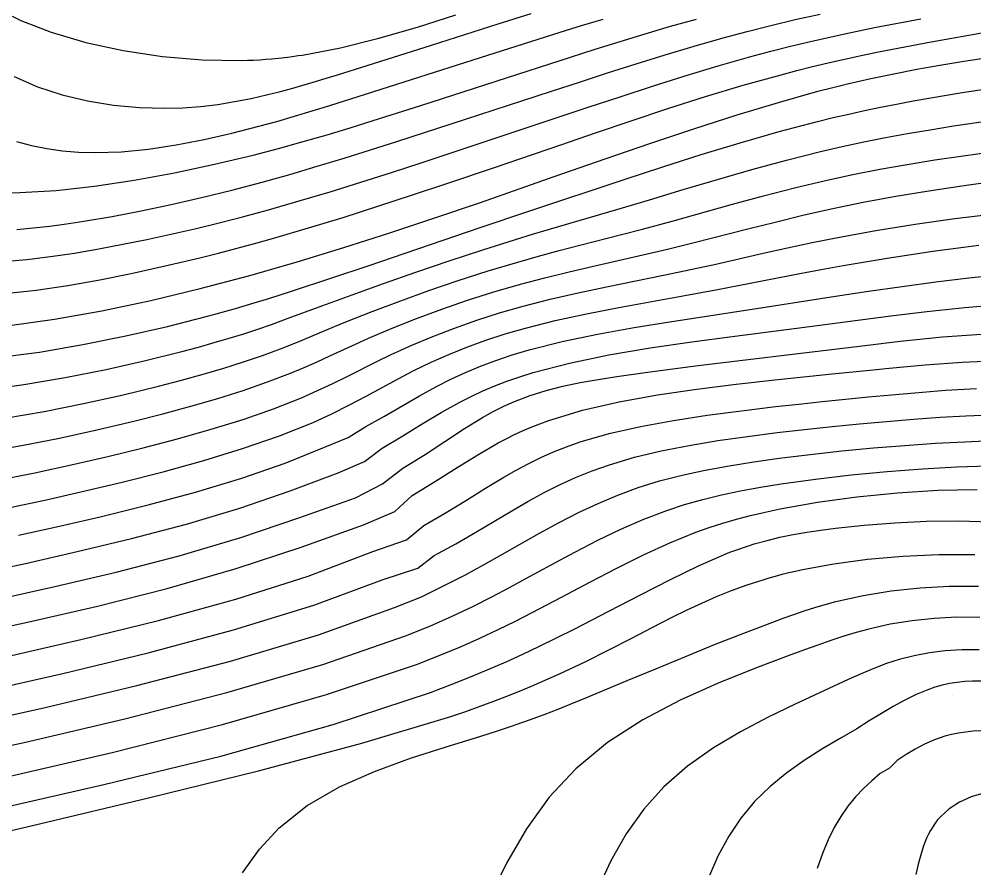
# Model space of a CAD drawing. Extents: x 2356077 to 2359823, y 225951 to 227822.
# Drawn here: x 2356687.5 to 2356762.2, y 227549.8 to 227616.2 of the extents above; entities that cross this region are included whole.
import ezdxf

# ---------------------------------------------------------------- set-up
doc = ezdxf.new("R2010")
doc.units = 0
for name, color, linetype in [('DTM Contours Major', 7, 'Continuous'), ('DTM Contours Minor', 7, 'Continuous'), ('PH Exist DTM Point', 7, 'Continuous')]:
    doc.layers.add(name, color=color, linetype=linetype)

msp = doc.modelspace()

# ---------------------------------------------------------------- linework, layer by layer
at = {"layer": 'DTM Contours Major'}
for points in [[(2356687.144, 227611.679), (2356688.968, 227610.886), (2356690.898, 227610.255), (2356692.895, 227609.778), (2356694.923, 227609.449), (2356696.944, 227609.259), (2356698.919, 227609.203), (2356700.337, 227609.243), (2356701.715, 227609.346), (2356703.063, 227609.506), (2356704.387, 227609.717), (2356705.694, 227609.974), (2356706.991, 227610.271), (2356707.866, 227610.491), (2356708.746, 227610.727), (2356709.636, 227610.977), (2356710.542, 227611.242), (2356711.469, 227611.521), (2356712.424, 227611.813), (2356714.761, 227612.542), (2356719.792, 227614.141), (2356722.398, 227614.971), (2356725.006, 227615.795), (2356727.571, 227616.594)], [(2356686.428, 227594.719), (2356688.875, 227594.994), (2356691.356, 227595.364), (2356693.842, 227595.807), (2356696.304, 227596.302), (2356698.713, 227596.83), (2356700.202, 227597.173), (2356701.669, 227597.525), (2356703.125, 227597.887), (2356704.581, 227598.264), (2356706.048, 227598.66), (2356707.538, 227599.076), (2356710.17, 227599.847), (2356712.865, 227600.674), (2356715.588, 227601.539), (2356718.302, 227602.425), (2356720.972, 227603.314), (2356724.63, 227604.551), (2356729.899, 227606.355), (2356732.595, 227607.28), (2356735.392, 227608.228), (2356738.265, 227609.177), (2356741.192, 227610.107), (2356744.147, 227610.997), (2356747.107, 227611.824), (2356748.332, 227612.144), (2356749.562, 227612.453), (2356750.807, 227612.75), (2356752.076, 227613.04), (2356753.377, 227613.324), (2356754.72, 227613.603), (2356758.859, 227614.398), (2356763.256, 227615.168)], [(2356684.838, 227582.358), (2356687.735, 227582.844), (2356690.685, 227583.422), (2356693.628, 227584.065), (2356696.502, 227584.748), (2356698.78, 227585.324), (2356700.968, 227585.914), (2356703.063, 227586.522), (2356705.064, 227587.153), (2356706.967, 227587.813), (2356708.77, 227588.505), (2356709.815, 227588.942), (2356710.833, 227589.389), (2356711.836, 227589.844), (2356713.841, 227590.765), (2356714.867, 227591.225), (2356716.698, 227592.005), (2356718.606, 227592.765), (2356720.578, 227593.497), (2356722.601, 227594.194), (2356724.663, 227594.849), (2356726.752, 227595.454), (2356728.639, 227595.953), (2356730.538, 227596.418), (2356732.447, 227596.863), (2356736.297, 227597.738), (2356738.237, 227598.194), (2356740.312, 227598.704), (2356744.514, 227599.774), (2356746.651, 227600.311), (2356748.818, 227600.834), (2356751.019, 227601.333), (2356753.533, 227601.85), (2356756.083, 227602.323), (2356758.658, 227602.754), (2356761.245, 227603.144), (2356763.831, 227603.494)], [(2356685.869, 227570.847), (2356690.339, 227571.833), (2356695.131, 227572.965), (2356700.044, 227574.24), (2356704.874, 227575.654), (2356709.417, 227577.205), (2356713.831, 227578.759), (2356715.947, 227579.85), (2356717.544, 227581.072), (2356719.289, 227582.159), (2356722.371, 227584.174), (2356723.78, 227585.041), (2356724.198, 227585.279), (2356724.614, 227585.506), (2356725.028, 227585.72), (2356725.443, 227585.923), (2356725.86, 227586.115), (2356726.28, 227586.296), (2356727.497, 227586.757), (2356728.754, 227587.146), (2356730.057, 227587.476), (2356731.408, 227587.76), (2356732.813, 227588.012), (2356734.276, 227588.242), (2356736.309, 227588.534), (2356738.435, 227588.816), (2356740.635, 227589.091), (2356748.442, 227590.031), (2356753.247, 227590.622), (2356756.416, 227590.995), (2356759.742, 227591.331), (2356763.151, 227591.575)], [(2356680.767, 227558.095), (2356687.945, 227559.642), (2356695.804, 227561.487), (2356703.771, 227563.548), (2356711.273, 227565.737), (2356717.738, 227567.969), (2356719.653, 227568.743), (2356721.399, 227569.51), (2356723.001, 227570.268), (2356724.487, 227571.015), (2356725.883, 227571.75), (2356727.215, 227572.471), (2356729.129, 227573.513), (2356730.981, 227574.507), (2356732.793, 227575.443), (2356734.583, 227576.308), (2356736.374, 227577.092), (2356738.185, 227577.782), (2356739.572, 227578.235), (2356740.991, 227578.636), (2356742.449, 227578.991), (2356743.953, 227579.309), (2356745.512, 227579.595), (2356747.132, 227579.857), (2356749.809, 227580.231), (2356752.588, 227580.557), (2356755.398, 227580.827), (2356758.166, 227581.037), (2356760.822, 227581.181), (2356763.296, 227581.252)], [(2356762.662, 227569.421), (2356760.855, 227569.426), (2356759.086, 227569.338), (2356757.352, 227569.156), (2356755.65, 227568.879), (2356753.977, 227568.506), (2356752.992, 227568.239), (2356752.007, 227567.94), (2356751.012, 227567.612), (2356749.998, 227567.258), (2356748.955, 227566.881), (2356747.874, 227566.483), (2356745.118, 227565.45), (2356742.197, 227564.281), (2356739.221, 227562.944), (2356736.299, 227561.405), (2356733.54, 227559.632), (2356731.053, 227557.594), (2356728.989, 227555.361), (2356727.21, 227552.886), (2356725.646, 227550.204), (2356724.226, 227547.35)]]:
    msp.add_lwpolyline(points, dxfattribs=at)
at = {"layer": 'DTM Contours Minor'}
for points in [[(2356685.787, 227602.605), (2356687.601, 227602.613), (2356690.423, 227602.778), (2356693.429, 227603.109), (2356696.545, 227603.577), (2356699.699, 227604.156), (2356702.819, 227604.819), (2356705.832, 227605.539), (2356707.829, 227606.059), (2356709.753, 227606.591), (2356711.616, 227607.133), (2356713.432, 227607.682), (2356715.212, 227608.237), (2356718.946, 227609.425), (2356724.827, 227611.322), (2356730.657, 227613.205), (2356732.587, 227613.821), (2356734.531, 227614.429), (2356736.493, 227615.026), (2356738.479, 227615.608), (2356740.493, 227616.173)], [(2356686.292, 227597.223), (2356688.139, 227597.382), (2356690.002, 227597.606), (2356691.876, 227597.886), (2356693.761, 227598.211), (2356695.653, 227598.571), (2356697.522, 227598.952), (2356699.397, 227599.358), (2356701.284, 227599.791), (2356703.185, 227600.253), (2356705.103, 227600.746), (2356707.041, 227601.271), (2356709.436, 227601.955), (2356711.848, 227602.677), (2356714.256, 227603.425), (2356716.641, 227604.186), (2356718.984, 227604.948), (2356724.061, 227606.622), (2356729.616, 227608.47), (2356732.032, 227609.276), (2356734.519, 227610.099), (2356737.055, 227610.923), (2356739.62, 227611.731), (2356742.19, 227612.507), (2356744.745, 227613.234), (2356746.299, 227613.651), (2356747.854, 227614.047), (2356749.426, 227614.426), (2356751.032, 227614.792), (2356752.687, 227615.148), (2356754.406, 227615.499), (2356758.032, 227616.188)], [(2356686.996, 227616.395), (2356687.685, 227616.065), (2356690.052, 227615.137), (2356692.747, 227614.346), (2356695.673, 227613.71), (2356698.738, 227613.25), (2356701.846, 227612.986), (2356704.903, 227612.937), (2356705.388, 227612.951), (2356705.869, 227612.971), (2356706.347, 227612.997), (2356706.823, 227613.029), (2356707.297, 227613.068), (2356708.09, 227613.146), (2356708.728, 227613.223), (2356709.368, 227613.31), (2356709.688, 227613.358), (2356712.665, 227613.922), (2356715.675, 227614.67), (2356718.692, 227615.549), (2356721.69, 227616.509)], [(2356687.341, 227606.604), (2356688.506, 227606.297), (2356689.702, 227606.057), (2356690.929, 227605.884), (2356692.191, 227605.778), (2356693.488, 227605.739), (2356695.546, 227605.807), (2356697.667, 227606.014), (2356699.827, 227606.336), (2356702.001, 227606.754), (2356704.162, 227607.246), (2356706.287, 227607.79), (2356707.692, 227608.178), (2356709.078, 227608.58), (2356710.455, 227608.994), (2356711.831, 227609.42), (2356714.617, 227610.305), (2356723.605, 227613.179), (2356728.129, 227614.61), (2356729.829, 227615.142), (2356731.516, 227615.662), (2356733.203, 227616.172)], [(2356687.363, 227599.738), (2356688.639, 227599.847), (2356689.934, 227599.99), (2356691.253, 227600.166), (2356692.604, 227600.37), (2356694.811, 227600.747), (2356697.091, 227601.186), (2356699.424, 227601.679), (2356701.789, 227602.222), (2356704.164, 227602.807), (2356706.529, 227603.431), (2356708.696, 227604.036), (2356710.834, 227604.663), (2356712.943, 227605.304), (2356715.021, 227605.954), (2356717.066, 227606.606), (2356722.449, 227608.346), (2356729.168, 227610.535), (2356731.34, 227611.245), (2356733.548, 227611.961), (2356735.785, 227612.674), (2356738.043, 227613.374), (2356740.315, 227614.052), (2356742.595, 227614.699), (2356744.45, 227615.197), (2356746.321, 227615.671), (2356748.22, 227616.125), (2356750.164, 227616.564)], [(2356686.776, 227592.225), (2356690.304, 227592.71), (2356694.01, 227593.372), (2356697.832, 227594.182), (2356701.707, 227595.114), (2356705.574, 227596.138), (2356709.289, 227597.202), (2356712.939, 227598.315), (2356716.527, 227599.464), (2356720.054, 227600.638), (2356723.524, 227601.823), (2356729.373, 227603.856), (2356733.355, 227605.24), (2356736.851, 227606.438), (2356740.303, 227607.592), (2356743.671, 227608.676), (2356746.911, 227609.662), (2356749.981, 227610.525), (2356751.154, 227610.83), (2356752.301, 227611.113), (2356754.123, 227611.529), (2356755.92, 227611.903), (2356757.717, 227612.244), (2356759.535, 227612.563), (2356761.398, 227612.868), (2356763.328, 227613.171)], [(2356685.801, 227589.716), (2356689.121, 227590.154), (2356692.514, 227590.732), (2356695.882, 227591.411), (2356699.13, 227592.154), (2356702.159, 227592.923), (2356702.941, 227593.134), (2356703.702, 227593.345), (2356704.448, 227593.557), (2356705.907, 227593.986), (2356707.066, 227594.342), (2356708.832, 227594.902), (2356711.987, 227595.939), (2356714.817, 227596.891), (2356723.585, 227599.881), (2356727.383, 227601.161), (2356734.912, 227603.652), (2356737.86, 227604.617), (2356740.869, 227605.577), (2356743.909, 227606.506), (2356746.953, 227607.38), (2356749.973, 227608.175), (2356751.19, 227608.471), (2356752.407, 227608.751), (2356753.632, 227609.02), (2356754.875, 227609.278), (2356756.145, 227609.529), (2356757.449, 227609.775), (2356761.276, 227610.436), (2356765.322, 227611.043)], [(2356684.733, 227587.184), (2356687.906, 227587.607), (2356691.143, 227588.156), (2356694.345, 227588.795), (2356697.414, 227589.487), (2356700.252, 227590.193), (2356701.555, 227590.541), (2356702.789, 227590.887), (2356703.966, 227591.234), (2356705.098, 227591.586), (2356706.198, 227591.946), (2356707.279, 227592.317), (2356708.583, 227592.786), (2356711.288, 227593.792), (2356713.575, 227594.632), (2356716.018, 227595.508), (2356718.566, 227596.4), (2356721.171, 227597.285), (2356723.782, 227598.143), (2356726.351, 227598.952), (2356727.682, 227599.357), (2356728.997, 227599.747), (2356734.268, 227601.284), (2356736.825, 227602.049), (2356739.455, 227602.841), (2356742.133, 227603.639), (2356744.834, 227604.419), (2356747.532, 227605.156), (2356750.203, 227605.829), (2356751.897, 227606.218), (2356753.585, 227606.577), (2356755.284, 227606.91), (2356757.007, 227607.224), (2356758.773, 227607.523), (2356760.596, 227607.815), (2356763.863, 227608.299)], [(2356686.413, 227584.991), (2356689.488, 227585.51), (2356692.571, 227586.12), (2356695.58, 227586.789), (2356698.436, 227587.484), (2356700.227, 227587.951), (2356701.924, 227588.421), (2356703.537, 227588.897), (2356705.078, 227589.385), (2356706.556, 227589.89), (2356707.982, 227590.415), (2356708.826, 227590.745), (2356709.663, 227591.083), (2356712.201, 227592.139), (2356713.082, 227592.502), (2356715.138, 227593.319), (2356717.309, 227594.14), (2356719.565, 227594.951), (2356721.874, 227595.739), (2356724.206, 227596.488), (2356726.529, 227597.186), (2356728.157, 227597.643), (2356729.773, 227598.076), (2356731.385, 227598.495), (2356734.63, 227599.329), (2356736.279, 227599.762), (2356738.587, 227600.389), (2356743.326, 227601.706), (2356745.737, 227602.36), (2356748.165, 227602.985), (2356750.598, 227603.566), (2356752.713, 227604.022), (2356754.836, 227604.436), (2356756.974, 227604.814), (2356759.139, 227605.161), (2356761.34, 227605.483), (2356763.586, 227605.786)], [(2356685.954, 227580.172), (2356688.757, 227580.715), (2356691.611, 227581.328), (2356694.474, 227581.99), (2356697.23, 227582.666), (2356699.928, 227583.372), (2356702.543, 227584.113), (2356705.048, 227584.893), (2356707.417, 227585.716), (2356709.624, 227586.586), (2356710.876, 227587.137), (2356712.074, 227587.701), (2356713.234, 227588.271), (2356715.501, 227589.405), (2356716.64, 227589.957), (2356718.238, 227590.684), (2356719.881, 227591.375), (2356721.573, 227592.028), (2356723.314, 227592.64), (2356725.107, 227593.212), (2356726.952, 227593.74), (2356729.071, 227594.28), (2356731.242, 227594.778), (2356733.453, 227595.247), (2356737.93, 227596.157), (2356740.169, 227596.625), (2356742.014, 227597.029), (2356745.722, 227597.868), (2356747.613, 227598.29), (2356749.547, 227598.705), (2356751.539, 227599.107), (2356754.516, 227599.652), (2356757.585, 227600.148), (2356760.69, 227600.588), (2356763.775, 227600.963)], [(2356686.819, 227578.004), (2356689.562, 227578.583), (2356692.377, 227579.218), (2356695.595, 227579.983), (2356698.813, 227580.801), (2356701.973, 227581.675), (2356705.017, 227582.607), (2356707.885, 227583.6), (2356710.519, 227584.658), (2356712, 227585.325), (2356713.358, 227586.017), (2356714.667, 227586.707), (2356717.166, 227588.057), (2356718.396, 227588.697), (2356719.752, 227589.353), (2356721.135, 227589.966), (2356722.554, 227590.537), (2356724.02, 227591.07), (2356725.542, 227591.564), (2356727.129, 227592.022), (2356729.458, 227592.606), (2356731.901, 227593.137), (2356734.424, 227593.632), (2356736.996, 227594.103), (2356739.584, 227594.567), (2356742.154, 227595.037), (2356743.752, 227595.341), (2356748.576, 227596.283), (2356750.244, 227596.599), (2356751.969, 227596.913), (2356755.404, 227597.49), (2356758.979, 227598.025), (2356762.583, 227598.495)], [(2356687.494, 227575.832), (2356690.225, 227576.434), (2356693.879, 227577.279), (2356697.616, 227578.203), (2356701.336, 227579.208), (2356704.941, 227580.294), (2356708.333, 227581.464), (2356711.411, 227582.718), (2356713.277, 227583.463), (2356714.647, 227584.333), (2356716.105, 227585.15), (2356718.837, 227586.725), (2356720.165, 227587.452), (2356721.289, 227588.021), (2356722.433, 227588.549), (2356723.607, 227589.04), (2356724.823, 227589.497), (2356726.094, 227589.922), (2356727.429, 227590.318), (2356730.003, 227590.965), (2356732.76, 227591.542), (2356735.636, 227592.063), (2356738.565, 227592.541), (2356745.526, 227593.608), (2356750.201, 227594.345), (2356751.377, 227594.526), (2356753.96, 227594.91), (2356756.584, 227595.279), (2356759.21, 227595.625), (2356761.799, 227595.938), (2356764.312, 227596.212)], [(2356685.42, 227573.077), (2356688.031, 227573.641), (2356692.087, 227574.556), (2356696.331, 227575.58), (2356700.616, 227576.714), (2356704.798, 227577.956), (2356708.732, 227579.308), (2356712.472, 227580.706), (2356714.552, 227581.6), (2356715.917, 227582.654), (2356717.534, 227583.605), (2356719.064, 227584.533), (2356720.543, 227585.417), (2356722.008, 227586.236), (2356722.894, 227586.688), (2356723.797, 227587.111), (2356724.724, 227587.508), (2356725.682, 227587.879), (2356726.679, 227588.227), (2356727.724, 227588.555), (2356730.57, 227589.295), (2356733.656, 227589.932), (2356736.877, 227590.48), (2356740.125, 227590.955), (2356743.293, 227591.371), (2356748.343, 227592.009), (2356755.7, 227592.971), (2356758.502, 227593.315), (2356761.477, 227593.633), (2356764.547, 227593.88)], [(2356683.628, 227568.054), (2356688.418, 227569.09), (2356693.67, 227570.304), (2356699.123, 227571.686), (2356704.516, 227573.227), (2356709.588, 227574.916), (2356714.476, 227576.649), (2356716.916, 227577.696), (2356718.272, 227578.95), (2356720.085, 227580.051), (2356721.776, 227581.118), (2356723.395, 227582.125), (2356724.991, 227583.048), (2356725.622, 227583.381), (2356726.259, 227583.698), (2356726.908, 227583.999), (2356727.571, 227584.284), (2356728.251, 227584.555), (2356728.951, 227584.813), (2356731.586, 227585.613), (2356734.441, 227586.272), (2356737.445, 227586.812), (2356740.526, 227587.259), (2356743.611, 227587.637), (2356746.628, 227587.969), (2356751.095, 227588.439), (2356754.049, 227588.737), (2356755.555, 227588.884), (2356758.369, 227589.142), (2356761.262, 227589.355), (2356764.195, 227589.48)], [(2356686.598, 227566.375), (2356692.371, 227567.685), (2356698.443, 227569.183), (2356704.478, 227570.847), (2356710.142, 227572.651), (2356715.191, 227574.556), (2356717.825, 227575.484), (2356719.183, 227576.597), (2356720.924, 227577.602), (2356722.519, 227578.578), (2356724.008, 227579.507), (2356725.433, 227580.372), (2356726.391, 227580.919), (2356727.35, 227581.429), (2356728.32, 227581.904), (2356729.314, 227582.344), (2356730.342, 227582.752), (2356731.417, 227583.129), (2356733.683, 227583.785), (2356736.123, 227584.342), (2356738.69, 227584.815), (2356741.334, 227585.22), (2356744.009, 227585.571), (2356746.665, 227585.885), (2356748.511, 227586.091), (2356750.333, 227586.287), (2356752.141, 227586.473), (2356753.945, 227586.648), (2356755.754, 227586.815), (2356757.577, 227586.974), (2356759.979, 227587.162), (2356762.401, 227587.308)], [(2356684.698, 227563.636), (2356690.962, 227565.035), (2356697.636, 227566.65), (2356704.309, 227568.441), (2356710.572, 227570.366), (2356716.014, 227572.384), (2356718.714, 227573.253), (2356719.987, 227574.247), (2356721.686, 227575.167), (2356723.24, 227576.065), (2356726.061, 227577.751), (2356727.311, 227578.471), (2356728.547, 227579.144), (2356729.786, 227579.768), (2356731.044, 227580.343), (2356732.339, 227580.87), (2356733.687, 227581.348), (2356735.661, 227581.929), (2356737.749, 227582.429), (2356739.929, 227582.859), (2356742.179, 227583.232), (2356744.479, 227583.559), (2356746.806, 227583.853), (2356748.954, 227584.102), (2356751.1, 227584.332), (2356753.24, 227584.543), (2356755.368, 227584.734), (2356757.478, 227584.903), (2356759.564, 227585.052), (2356761.565, 227585.173), (2356763.534, 227585.255)], [(2356682.751, 227560.875), (2356689.484, 227562.355), (2356696.753, 227564.088), (2356704.069, 227566.01), (2356710.942, 227568.063), (2356716.883, 227570.183), (2356718.992, 227571.033), (2356720.719, 227571.885), (2356722.375, 227572.723), (2356723.898, 227573.545), (2356725.32, 227574.347), (2356726.673, 227575.121), (2356728.238, 227576.004), (2356729.768, 227576.836), (2356731.283, 227577.611), (2356732.802, 227578.327), (2356734.344, 227578.977), (2356735.93, 227579.557), (2356737.618, 227580.077), (2356739.369, 227580.529), (2356741.183, 227580.922), (2356743.056, 227581.267), (2356744.988, 227581.573), (2356746.976, 227581.849), (2356749.399, 227582.15), (2356751.865, 227582.42), (2356754.34, 227582.658), (2356756.79, 227582.861), (2356759.182, 227583.024), (2356761.481, 227583.147), (2356763.062, 227583.207)], [(2356686.361, 227556.908), (2356694.803, 227558.855), (2356703.43, 227561.053), (2356711.584, 227563.387), (2356718.606, 227565.744), (2356720.391, 227566.436), (2356722.037, 227567.12), (2356723.564, 227567.796), (2356724.993, 227568.466), (2356726.345, 227569.13), (2356727.641, 227569.788), (2356729.946, 227570.992), (2356732.152, 227572.158), (2356734.281, 227573.269), (2356736.358, 227574.304), (2356738.409, 227575.244), (2356740.458, 227576.072), (2356741.499, 227576.442), (2356742.554, 227576.781), (2356743.629, 227577.093), (2356744.732, 227577.381), (2356745.872, 227577.648), (2356747.054, 227577.898), (2356749.956, 227578.415), (2356753.038, 227578.84), (2356756.207, 227579.156), (2356759.374, 227579.35), (2356762.446, 227579.404)], [(2356685.141, 227554.307), (2356694.164, 227556.351), (2356703.316, 227558.568), (2356712.086, 227561.05), (2356719.693, 227563.561), (2356721.309, 227564.168), (2356722.825, 227564.769), (2356724.255, 227565.365), (2356725.612, 227565.959), (2356726.909, 227566.55), (2356728.16, 227567.141), (2356730.984, 227568.534), (2356733.634, 227569.896), (2356736.123, 227571.193), (2356738.461, 227572.39), (2356740.66, 227573.454), (2356742.731, 227574.351), (2356743.118, 227574.502), (2356743.502, 227574.646), (2356743.883, 227574.783), (2356744.261, 227574.914), (2356744.638, 227575.037), (2356745.015, 227575.155), (2356746.017, 227575.437), (2356747.028, 227575.681), (2356748.059, 227575.892), (2356749.119, 227576.077), (2356750.216, 227576.239), (2356751.36, 227576.386), (2356753.612, 227576.623), (2356756.005, 227576.808), (2356758.487, 227576.925), (2356761.005, 227576.958), (2356763.509, 227576.893)], [(2356681.267, 227551.427), (2356689.131, 227553.28), (2356697.665, 227555.307), (2356706.268, 227557.431), (2356714.34, 227559.578), (2356721.281, 227561.674), (2356722.468, 227562.075), (2356723.593, 227562.472), (2356724.663, 227562.866), (2356725.681, 227563.257), (2356726.655, 227563.646), (2356727.589, 227564.033), (2356729.784, 227564.997), (2356731.797, 227565.948), (2356733.657, 227566.875), (2356735.392, 227567.771), (2356737.03, 227568.626), (2356738.599, 227569.431), (2356739.76, 227570.002), (2356740.912, 227570.54), (2356742.069, 227571.045), (2356743.244, 227571.518), (2356744.452, 227571.957), (2356745.705, 227572.365), (2356746.191, 227572.509), (2356746.686, 227572.649), (2356747.192, 227572.785), (2356747.71, 227572.915), (2356748.241, 227573.041), (2356748.786, 227573.162), (2356751.227, 227573.611), (2356753.867, 227573.962), (2356756.635, 227574.207), (2356759.457, 227574.338), (2356762.263, 227574.345)], [(2356704.995, 227549.472), (2356706.34, 227551.296), (2356707.859, 227552.976), (2356710.058, 227554.72), (2356712.583, 227556.173), (2356715.317, 227557.386), (2356718.139, 227558.413), (2356720.93, 227559.306), (2356723.571, 227560.116), (2356725.025, 227560.579), (2356725.952, 227560.887), (2356726.405, 227561.043), (2356727.515, 227561.436), (2356728.602, 227561.84), (2356729.677, 227562.255), (2356730.754, 227562.683), (2356731.846, 227563.128), (2356735.091, 227564.476), (2356737.315, 227565.404), (2356739.599, 227566.349), (2356741.908, 227567.289), (2356744.207, 227568.198), (2356746.458, 227569.054), (2356747.285, 227569.356), (2356748.105, 227569.646), (2356748.922, 227569.922), (2356749.742, 227570.184), (2356750.568, 227570.428), (2356751.405, 227570.655), (2356753.53, 227571.133), (2356755.729, 227571.494), (2356757.979, 227571.737), (2356760.259, 227571.862), (2356762.545, 227571.869)], [(2356762.607, 227566.887), (2356761.248, 227566.878), (2356759.95, 227566.798), (2356758.706, 227566.647), (2356757.507, 227566.424), (2356756.346, 227566.128), (2356755.345, 227565.807), (2356754.354, 227565.435), (2356753.362, 227565.019), (2356752.355, 227564.567), (2356748.222, 227562.636), (2356746.099, 227561.613), (2356743.943, 227560.484), (2356741.822, 227559.22), (2356739.803, 227557.796), (2356737.953, 227556.182), (2356736.382, 227554.431), (2356735.007, 227552.498), (2356733.807, 227550.402), (2356732.76, 227548.16)], [(2356763.266, 227564.423), (2356762.092, 227564.436), (2356761.475, 227564.402), (2356760.875, 227564.337), (2356760.287, 227564.242), (2356759.71, 227564.115), (2356759.142, 227563.957), (2356758.579, 227563.766), (2356757.682, 227563.395), (2356756.784, 227562.953), (2356755.877, 227562.453), (2356754.952, 227561.908), (2356754, 227561.33), (2356753.041, 227560.704), (2356751.676, 227559.941), (2356750.299, 227559.116), (2356748.913, 227558.234), (2356747.551, 227557.272), (2356746.247, 227556.208), (2356745.034, 227555.021), (2356743.976, 227553.742), (2356743.028, 227552.325), (2356742.181, 227550.765), (2356741.43, 227549.06)], [(2356762.74, 227560.548), (2356762.127, 227560.517), (2356761.542, 227560.459), (2356760.982, 227560.374), (2356760.444, 227560.263), (2356759.928, 227560.128), (2356759.107, 227559.85), (2356758.331, 227559.512), (2356757.594, 227559.124), (2356756.887, 227558.693), (2356756.201, 227558.227), (2356755.599, 227557.628), (2356754.859, 227557.211), (2356754.199, 227556.657), (2356753.555, 227556.059), (2356752.933, 227555.403), (2356752.338, 227554.678), (2356751.776, 227553.871), (2356751.268, 227553.006), (2356750.794, 227552.045), (2356750.352, 227550.981), (2356749.941, 227549.807)], [(2356762.973, 227555.689), (2356761.964, 227555.386), (2356761.056, 227554.974), (2356760.255, 227554.456), (2356759.566, 227553.83), (2356759.354, 227553.589), (2356759.156, 227553.334), (2356758.968, 227553.062), (2356758.794, 227552.775), (2356758.637, 227552.482), (2356758.491, 227552.174), (2356758.245, 227551.556), (2356758.027, 227550.877), (2356757.834, 227550.132), (2356757.661, 227549.319)]]:
    msp.add_lwpolyline(points, dxfattribs=at)
at = {"layer": 'PH Exist DTM Point'}
for p, q in [((2356707.826, 227613.085), (2356707.826, 227613.085)), ((2356751.872, 227610.879), (2356751.872, 227610.879)), ((2356728.408, 227603.176), (2356728.408, 227603.176)), ((2356706.045, 227595.029), (2356706.045, 227595.029)), ((2356749.405, 227591.393), (2356749.405, 227591.393)), ((2356725.005, 227585.747), (2356725.005, 227585.747)), ((2356744.457, 227574.821), (2356744.457, 227574.821)), ((2356760.482, 227563.331), (2356760.482, 227563.331)), ((2356726.581, 227558.797), (2356726.581, 227558.797)), ((2356758.746, 227552.781), (2356758.746, 227552.781))]:
    msp.add_line(p, q, dxfattribs=at)

doc.saveas('drawing.dxf')
